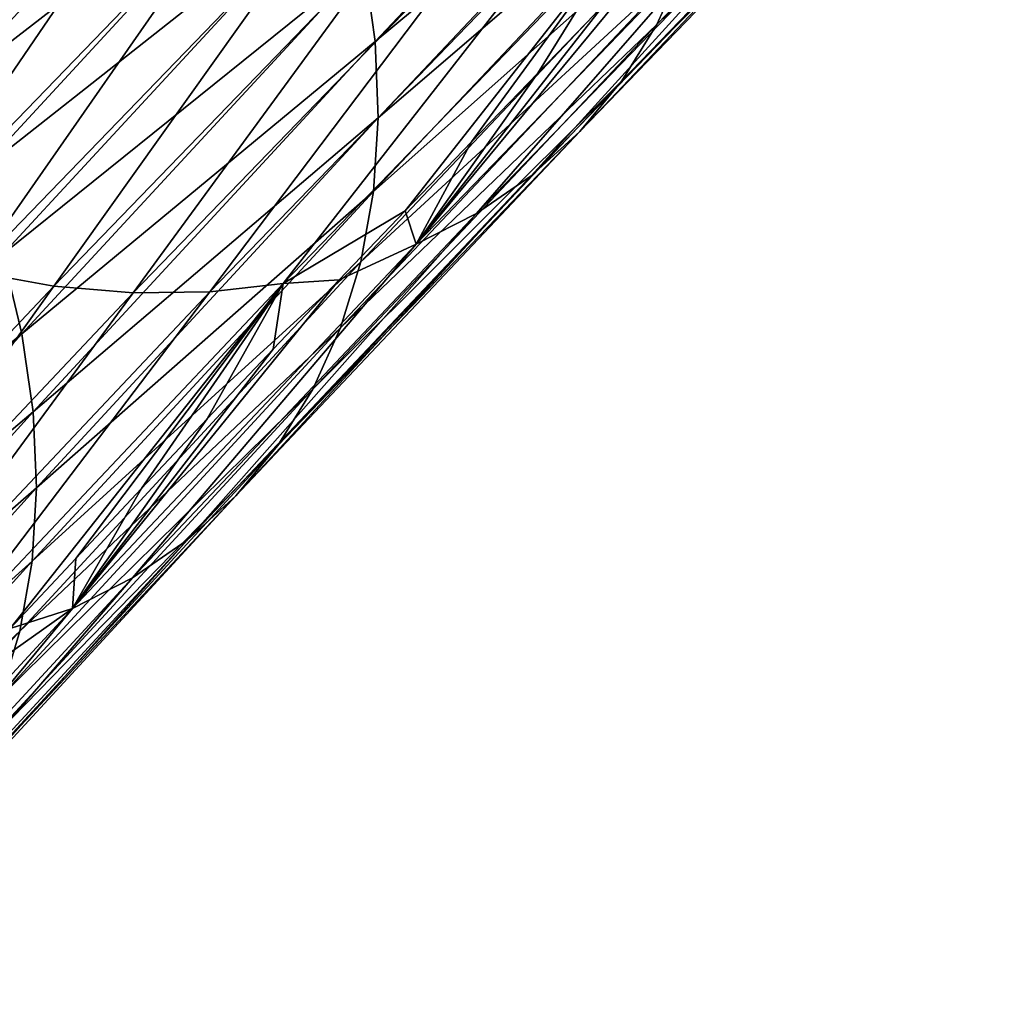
# Model space of a CAD drawing. Header units: millimetres. Extents: x -522 to 188, y -54 to 63.
# Tile 1015 of 1056: x 38.76 to 41.73, y -24 to -21.03. Entities that reach past the tile are written whole.
import ezdxf

# ---------------------------------------------------------------- set-up
doc = ezdxf.new("R2010")
doc.units = ezdxf.units.MM
doc.header["$LTSCALE"] = 65.185185
doc.layers.add('39', color=7, linetype='CONTINUOUS')
doc.layers.add('40', color=7, linetype='CONTINUOUS')

msp = doc.modelspace()

# ---------------------------------------------------------------- linework, layer by layer
at = {"layer": '39', "linetype": 'CONTINUOUS'}
for points in [[(41.73, -19.9653, -51.9345), (40.7674, -20.863, -50.2819), (40.6831, -21.0487, -50.482), (41.73, -19.9653, -51.9345)], [(41.73, -19.9653, -51.9345), (40.6831, -21.0487, -50.482), (41.6234, -20.1357, -52.1376), (41.73, -19.9653, -51.9345)], [(40.8743, -19.9968, -49.5537), (39.8003, -20.8633, -47.9416), (39.8333, -21.0998, -48.0987), (40.8743, -19.9968, -49.5537)], [(40.8743, -19.9968, -49.5537), (39.8333, -21.0998, -48.0987), (40.8828, -20.228, -49.7215), (40.8743, -19.9968, -49.5537)], [(39.5637, -20.138, -47.5564), (38.406, -21.0193, -46.0026), (38.5294, -21.258, -46.1001), (39.5637, -20.138, -47.5564)], [(39.5637, -20.138, -47.5564), (38.5294, -21.258, -46.1001), (39.6649, -20.3802, -47.6692), (39.5637, -20.138, -47.5564)], [(41.6234, -20.1357, -52.1376), (40.6831, -21.0487, -50.482), (40.5771, -21.2186, -50.6859), (41.6234, -20.1357, -52.1376)], [(41.6234, -20.1357, -52.1376), (40.5771, -21.2186, -50.6859), (41.4961, -20.2886, -52.3428), (41.6234, -20.1357, -52.1376)], [(40.8828, -20.228, -49.7215), (39.8333, -21.0998, -48.0987), (39.8427, -21.33, -48.2677), (40.8828, -20.228, -49.7215)], [(40.8828, -20.228, -49.7215), (39.8427, -21.33, -48.2677), (40.8677, -20.4508, -49.8998), (40.8828, -20.228, -49.7215)], [(41.4961, -20.2886, -52.3428), (40.4502, -21.371, -50.8917), (41.3492, -20.4226, -52.5481), (41.4961, -20.2886, -52.3428)], [(41.4961, -20.2886, -52.3428), (40.5771, -21.2186, -50.6859), (40.4502, -21.371, -50.8917), (41.4961, -20.2886, -52.3428)], [(39.6649, -20.3802, -47.6692), (38.5294, -21.258, -46.1001), (38.6315, -21.4991, -46.2144), (39.6649, -20.3802, -47.6692)], [(39.6649, -20.3802, -47.6692), (38.6315, -21.4991, -46.2144), (39.744, -20.6228, -47.7981), (39.6649, -20.3802, -47.6692)], [(41.3492, -20.4226, -52.5481), (40.3036, -21.5046, -51.0974), (41.1841, -20.5364, -52.7517), (41.3492, -20.4226, -52.5481)], [(41.3492, -20.4226, -52.5481), (40.4502, -21.371, -50.8917), (40.3036, -21.5046, -51.0974), (41.3492, -20.4226, -52.5481)], [(40.8677, -20.4508, -49.8998), (39.8285, -21.5519, -48.4473), (40.8291, -20.6631, -50.0872), (40.8677, -20.4508, -49.8998)], [(40.8677, -20.4508, -49.8998), (39.8427, -21.33, -48.2677), (39.8285, -21.5519, -48.4473), (40.8677, -20.4508, -49.8998)], [(40.3036, -21.5046, -51.0974), (40.1386, -21.6182, -51.3013), (41.1841, -20.5364, -52.7517), (40.3036, -21.5046, -51.0974)], [(40.1386, -21.6182, -51.3013), (41.0022, -20.629, -52.9517), (41.1841, -20.5364, -52.7517), (40.1386, -21.6182, -51.3013)], [(39.744, -20.6228, -47.7981), (38.6315, -21.4991, -46.2144), (38.7116, -21.7406, -46.3446), (39.744, -20.6228, -47.7981)], [(39.744, -20.6228, -47.7981), (38.7116, -21.7406, -46.3446), (39.8003, -20.8633, -47.9416), (39.744, -20.6228, -47.7981)], [(39.9568, -21.7108, -51.5014), (40.7248, -20.7822, -53.0345), (41.0022, -20.629, -52.9517), (39.9568, -21.7108, -51.5014)], [(39.9568, -21.7108, -51.5014), (41.0022, -20.629, -52.9517), (40.1386, -21.6182, -51.3013), (39.9568, -21.7108, -51.5014)], [(40.8291, -20.6631, -50.0872), (39.8285, -21.5519, -48.4473), (39.7906, -21.7634, -48.6358), (40.8291, -20.6631, -50.0872)], [(40.8291, -20.6631, -50.0872), (39.7906, -21.7634, -48.6358), (40.7674, -20.863, -50.2819), (40.8291, -20.6631, -50.0872)], [(40.5241, -20.9882, -52.7569), (40.7248, -20.7822, -53.0345), (39.9568, -21.7108, -51.5014), (40.5241, -20.9882, -52.7569)], [(39.8003, -20.8633, -47.9416), (38.7116, -21.7406, -46.3446), (38.7689, -21.9801, -46.4896), (39.8003, -20.8633, -47.9416)], [(39.8003, -20.8633, -47.9416), (38.7689, -21.9801, -46.4896), (39.8333, -21.0998, -48.0987), (39.8003, -20.8633, -47.9416)], [(40.7674, -20.863, -50.2819), (39.7296, -21.9625, -48.8314), (40.6831, -21.0487, -50.482), (40.7674, -20.863, -50.2819)], [(40.7674, -20.863, -50.2819), (39.7906, -21.7634, -48.6358), (39.7296, -21.9625, -48.8314), (40.7674, -20.863, -50.2819)], [(40.3238, -21.1948, -52.4792), (40.5241, -20.9882, -52.7569), (39.9568, -21.7108, -51.5014), (40.3238, -21.1948, -52.4792)], [(40.6831, -21.0487, -50.482), (39.7296, -21.9625, -48.8314), (39.6459, -22.1476, -49.0324), (40.6831, -21.0487, -50.482)], [(40.6831, -21.0487, -50.482), (39.6459, -22.1476, -49.0324), (40.5771, -21.2186, -50.6859), (40.6831, -21.0487, -50.482)], [(39.8333, -21.0998, -48.0987), (38.7689, -21.9801, -46.4896), (38.8028, -22.2156, -46.6479), (39.8333, -21.0998, -48.0987)], [(39.8333, -21.0998, -48.0987), (38.8028, -22.2156, -46.6479), (39.8427, -21.33, -48.2677), (39.8333, -21.0998, -48.0987)], [(40.5771, -21.2186, -50.6859), (39.6459, -22.1476, -49.0324), (39.5403, -22.317, -49.2369), (40.5771, -21.2186, -50.6859)], [(40.5771, -21.2186, -50.6859), (39.5403, -22.317, -49.2369), (40.4502, -21.371, -50.8917), (40.5771, -21.2186, -50.6859)], [(40.1238, -21.402, -52.2017), (40.3238, -21.1948, -52.4792), (39.9568, -21.7108, -51.5014), (40.1238, -21.402, -52.2017)], [(39.8427, -21.33, -48.2677), (38.8028, -22.2156, -46.6479), (38.813, -22.4449, -46.8181), (39.8427, -21.33, -48.2677)], [(39.8427, -21.33, -48.2677), (38.813, -22.4449, -46.8181), (39.8285, -21.5519, -48.4473), (39.8427, -21.33, -48.2677)], [(40.4502, -21.371, -50.8917), (39.4138, -22.469, -49.4432), (40.3036, -21.5046, -51.0974), (40.4502, -21.371, -50.8917)], [(40.4502, -21.371, -50.8917), (39.5403, -22.317, -49.2369), (39.4138, -22.469, -49.4432), (40.4502, -21.371, -50.8917)], [(39.9242, -21.6098, -51.9242), (40.1238, -21.402, -52.2017), (39.9568, -21.7108, -51.5014), (39.9242, -21.6098, -51.9242)], [(40.3036, -21.5046, -51.0974), (39.2674, -22.6023, -49.6493), (40.1386, -21.6182, -51.3013), (40.3036, -21.5046, -51.0974)], [(40.3036, -21.5046, -51.0974), (39.4138, -22.469, -49.4432), (39.2674, -22.6023, -49.6493), (40.3036, -21.5046, -51.0974)], [(39.8285, -21.5519, -48.4473), (38.7995, -22.666, -46.9988), (39.7906, -21.7634, -48.6358), (39.8285, -21.5519, -48.4473)], [(39.8285, -21.5519, -48.4473), (38.813, -22.4449, -46.8181), (38.7995, -22.666, -46.9988), (39.8285, -21.5519, -48.4473)], [(39.2674, -22.6023, -49.6493), (39.1026, -22.7157, -49.8534), (40.1386, -21.6182, -51.3013), (39.2674, -22.6023, -49.6493)], [(39.1026, -22.7157, -49.8534), (39.9568, -21.7108, -51.5014), (40.1386, -21.6182, -51.3013), (39.1026, -22.7157, -49.8534)], [(39.7249, -21.8182, -51.6469), (39.9242, -21.6098, -51.9242), (39.9568, -21.7108, -51.5014), (39.7249, -21.8182, -51.6469)], [(38.9209, -22.8082, -50.0536), (39.7249, -21.8182, -51.6469), (39.9568, -21.7108, -51.5014), (38.9209, -22.8082, -50.0536)], [(38.9209, -22.8082, -50.0536), (39.9568, -21.7108, -51.5014), (39.1026, -22.7157, -49.8534), (38.9209, -22.8082, -50.0536)], [(38.7116, -21.7406, -46.3446), (37.6903, -22.8687, -44.8966), (38.7689, -21.9801, -46.4896), (38.7116, -21.7406, -46.3446)], [(39.7906, -21.7634, -48.6358), (38.7995, -22.666, -46.9988), (38.7623, -22.8767, -47.1882), (39.7906, -21.7634, -48.6358)], [(39.7906, -21.7634, -48.6358), (38.7623, -22.8767, -47.1882), (39.7296, -21.9625, -48.8314), (39.7906, -21.7634, -48.6358)], [(39.526, -22.0272, -51.3696), (39.7249, -21.8182, -51.6469), (38.9209, -22.8082, -50.0536), (39.526, -22.0272, -51.3696)], [(39.7296, -21.9625, -48.8314), (38.7019, -23.0752, -47.3847), (39.6459, -22.1476, -49.0324), (39.7296, -21.9625, -48.8314)], [(39.7296, -21.9625, -48.8314), (38.7623, -22.8767, -47.1882), (38.7019, -23.0752, -47.3847), (39.7296, -21.9625, -48.8314)], [(38.7689, -21.9801, -46.4896), (37.6903, -22.8687, -44.8966), (37.7484, -23.1074, -45.0427), (38.7689, -21.9801, -46.4896)], [(38.7689, -21.9801, -46.4896), (37.7484, -23.1074, -45.0427), (38.8028, -22.2156, -46.6479), (38.7689, -21.9801, -46.4896)], [(39.3274, -22.2367, -51.0924), (39.526, -22.0272, -51.3696), (38.9209, -22.8082, -50.0536), (39.3274, -22.2367, -51.0924)], [(39.6459, -22.1476, -49.0324), (38.7019, -23.0752, -47.3847), (38.6187, -23.2597, -47.5864), (39.6459, -22.1476, -49.0324)], [(39.6459, -22.1476, -49.0324), (38.6187, -23.2597, -47.5864), (39.5403, -22.317, -49.2369), (39.6459, -22.1476, -49.0324)], [(38.8028, -22.2156, -46.6479), (37.7484, -23.1074, -45.0427), (37.783, -23.342, -45.2022), (38.8028, -22.2156, -46.6479)], [(38.8028, -22.2156, -46.6479), (37.783, -23.342, -45.2022), (38.813, -22.4449, -46.8181), (38.8028, -22.2156, -46.6479)], [(39.1291, -22.4468, -50.8153), (39.3274, -22.2367, -51.0924), (38.9209, -22.8082, -50.0536), (39.1291, -22.4468, -50.8153)], [(39.5403, -22.317, -49.2369), (38.6187, -23.2597, -47.5864), (38.5135, -23.4286, -47.7916), (39.5403, -22.317, -49.2369)], [(39.5403, -22.317, -49.2369), (38.5135, -23.4286, -47.7916), (39.4138, -22.469, -49.4432), (39.5403, -22.317, -49.2369)], [(38.813, -22.4449, -46.8181), (37.783, -23.342, -45.2022), (37.794, -23.5704, -45.3735), (38.813, -22.4449, -46.8181)], [(38.813, -22.4449, -46.8181), (37.794, -23.5704, -45.3735), (38.7995, -22.666, -46.9988), (38.813, -22.4449, -46.8181)], [(38.9312, -22.6574, -50.5383), (39.1291, -22.4468, -50.8153), (38.9209, -22.8082, -50.0536), (38.9312, -22.6574, -50.5383)], [(39.4138, -22.469, -49.4432), (38.3873, -23.5802, -47.9983), (39.2674, -22.6023, -49.6493), (39.4138, -22.469, -49.4432)], [(39.4138, -22.469, -49.4432), (38.5135, -23.4286, -47.7916), (38.3873, -23.5802, -47.9983), (39.4138, -22.469, -49.4432)], [(39.2674, -22.6023, -49.6493), (38.2411, -23.7133, -48.2047), (39.1026, -22.7157, -49.8534), (39.2674, -22.6023, -49.6493)], [(39.2674, -22.6023, -49.6493), (38.3873, -23.5802, -47.9983), (38.2411, -23.7133, -48.2047), (39.2674, -22.6023, -49.6493)], [(38.7995, -22.666, -46.9988), (37.7811, -23.7907, -45.5552), (38.7623, -22.8767, -47.1882), (38.7995, -22.666, -46.9988)], [(38.7995, -22.666, -46.9988), (37.794, -23.5704, -45.3735), (37.7811, -23.7907, -45.5552), (38.7995, -22.666, -46.9988)], [(38.7337, -22.8685, -50.2615), (38.9312, -22.6574, -50.5383), (38.9209, -22.8082, -50.0536), (38.7337, -22.8685, -50.2615)], [(38.2411, -23.7133, -48.2047), (38.0765, -23.8266, -48.409), (39.1026, -22.7157, -49.8534), (38.2411, -23.7133, -48.2047)], [(38.0765, -23.8266, -48.409), (38.9209, -22.8082, -50.0536), (39.1026, -22.7157, -49.8534), (38.0765, -23.8266, -48.409)], [(37.8947, -23.919, -48.6092), (38.5365, -23.0801, -49.9847), (38.9209, -22.8082, -50.0536), (37.8947, -23.919, -48.6092)], [(37.8947, -23.919, -48.6092), (38.9209, -22.8082, -50.0536), (38.0765, -23.8266, -48.409), (37.8947, -23.919, -48.6092)], [(38.5365, -23.0801, -49.9847), (38.7337, -22.8685, -50.2615), (38.9209, -22.8082, -50.0536), (38.5365, -23.0801, -49.9847)], [(38.7623, -22.8767, -47.1882), (37.7811, -23.7907, -45.5552), (37.7446, -24.0007, -45.7454), (38.7623, -22.8767, -47.1882)], [(38.7623, -22.8767, -47.1882), (37.7446, -24.0007, -45.7454), (38.7019, -23.0752, -47.3847), (38.7623, -22.8767, -47.1882)]]:
    msp.add_3dface(points, dxfattribs=at)
at = {"layer": '40', "linetype": 'CONTINUOUS'}
for points in [[(38.9301, -20.4429, -54.313), (37.88, -21.5294, -52.8561), (38.6883, -20.3122, -54.3912), (38.9301, -20.4429, -54.313)], [(38.9301, -20.4429, -54.313), (38.1264, -21.6388, -52.7614), (37.88, -21.5294, -52.8561), (38.9301, -20.4429, -54.313)], [(39.1756, -20.5533, -54.217), (38.1264, -21.6388, -52.7614), (38.9301, -20.4429, -54.313), (39.1756, -20.5533, -54.217)], [(39.1756, -20.5533, -54.217), (38.3743, -21.7269, -52.6498), (38.1264, -21.6388, -52.7614), (39.1756, -20.5533, -54.217)], [(39.4226, -20.6423, -54.1041), (38.3743, -21.7269, -52.6498), (39.1756, -20.5533, -54.217), (39.4226, -20.6423, -54.1041)], [(39.4226, -20.6423, -54.1041), (38.6213, -21.7931, -52.5222), (38.3743, -21.7269, -52.6498), (39.4226, -20.6423, -54.1041)], [(39.6688, -20.7092, -53.9755), (38.6213, -21.7931, -52.5222), (39.4226, -20.6423, -54.1041), (39.6688, -20.7092, -53.9755)], [(39.6688, -20.7092, -53.9755), (38.8652, -21.8366, -52.3798), (38.6213, -21.7931, -52.5222), (39.6688, -20.7092, -53.9755)], [(39.9121, -20.7534, -53.8322), (38.8652, -21.8366, -52.3798), (39.6688, -20.7092, -53.9755), (39.9121, -20.7534, -53.8322)], [(39.9121, -20.7534, -53.8322), (39.1038, -21.8571, -52.2238), (38.8652, -21.8366, -52.3798), (39.9121, -20.7534, -53.8322)], [(40.1502, -20.7744, -53.6755), (39.1038, -21.8571, -52.2238), (39.9121, -20.7534, -53.8322), (40.1502, -20.7744, -53.6755)], [(40.1502, -20.7744, -53.6755), (39.335, -21.8543, -52.0558), (39.1038, -21.8571, -52.2238), (40.1502, -20.7744, -53.6755)], [(40.3809, -20.772, -53.5069), (39.5566, -21.8284, -51.8772), (39.335, -21.8543, -52.0558), (40.3809, -20.772, -53.5069)], [(40.3809, -20.772, -53.5069), (39.335, -21.8543, -52.0558), (40.1502, -20.7744, -53.6755), (40.3809, -20.772, -53.5069)], [(40.6022, -20.7464, -53.3279), (39.5566, -21.8284, -51.8772), (40.3809, -20.772, -53.5069), (40.6022, -20.7464, -53.3279)], [(40.6022, -20.7464, -53.3279), (39.9242, -21.6098, -51.9242), (39.5566, -21.8284, -51.8772), (40.6022, -20.7464, -53.3279)], [(40.1238, -21.402, -52.2017), (39.9242, -21.6098, -51.9242), (40.6022, -20.7464, -53.3279), (40.1238, -21.402, -52.2017)], [(40.3238, -21.1948, -52.4792), (40.1238, -21.402, -52.2017), (40.6022, -20.7464, -53.3279), (40.3238, -21.1948, -52.4792)], [(40.5241, -20.9882, -52.7569), (40.3238, -21.1948, -52.4792), (40.6022, -20.7464, -53.3279), (40.5241, -20.9882, -52.7569)], [(39.9242, -21.6098, -51.9242), (39.7249, -21.8182, -51.6469), (39.5566, -21.8284, -51.8772), (39.9242, -21.6098, -51.9242)], [(38.8652, -21.8366, -52.3798), (37.8278, -22.9355, -50.9299), (38.6213, -21.7931, -52.5222), (38.8652, -21.8366, -52.3798)], [(38.8652, -21.8366, -52.3798), (38.0669, -22.9554, -50.7747), (37.8278, -22.9355, -50.9299), (38.8652, -21.8366, -52.3798)], [(39.1038, -21.8571, -52.2238), (38.0669, -22.9554, -50.7747), (38.8652, -21.8366, -52.3798), (39.1038, -21.8571, -52.2238)], [(39.5566, -21.8284, -51.8772), (38.5203, -22.926, -50.4291), (39.335, -21.8543, -52.0558), (39.5566, -21.8284, -51.8772)], [(39.5566, -21.8284, -51.8772), (38.7337, -22.8685, -50.2615), (38.5203, -22.926, -50.4291), (39.5566, -21.8284, -51.8772)], [(38.9312, -22.6574, -50.5383), (38.7337, -22.8685, -50.2615), (39.5566, -21.8284, -51.8772), (38.9312, -22.6574, -50.5383)], [(39.1291, -22.4468, -50.8153), (38.9312, -22.6574, -50.5383), (39.5566, -21.8284, -51.8772), (39.1291, -22.4468, -50.8153)], [(39.3274, -22.2367, -51.0924), (39.1291, -22.4468, -50.8153), (39.5566, -21.8284, -51.8772), (39.3274, -22.2367, -51.0924)], [(39.526, -22.0272, -51.3696), (39.3274, -22.2367, -51.0924), (39.5566, -21.8284, -51.8772), (39.526, -22.0272, -51.3696)], [(39.7249, -21.8182, -51.6469), (39.526, -22.0272, -51.3696), (39.5566, -21.8284, -51.8772), (39.7249, -21.8182, -51.6469)], [(39.1038, -21.8571, -52.2238), (38.2984, -22.9523, -50.6073), (38.0669, -22.9554, -50.7747), (39.1038, -21.8571, -52.2238)], [(39.335, -21.8543, -52.0558), (38.5203, -22.926, -50.4291), (38.2984, -22.9523, -50.6073), (39.335, -21.8543, -52.0558)], [(39.335, -21.8543, -52.0558), (38.2984, -22.9523, -50.6073), (39.1038, -21.8571, -52.2238), (39.335, -21.8543, -52.0558)]]:
    msp.add_3dface(points, dxfattribs=at)

doc.saveas('drawing.dxf')
